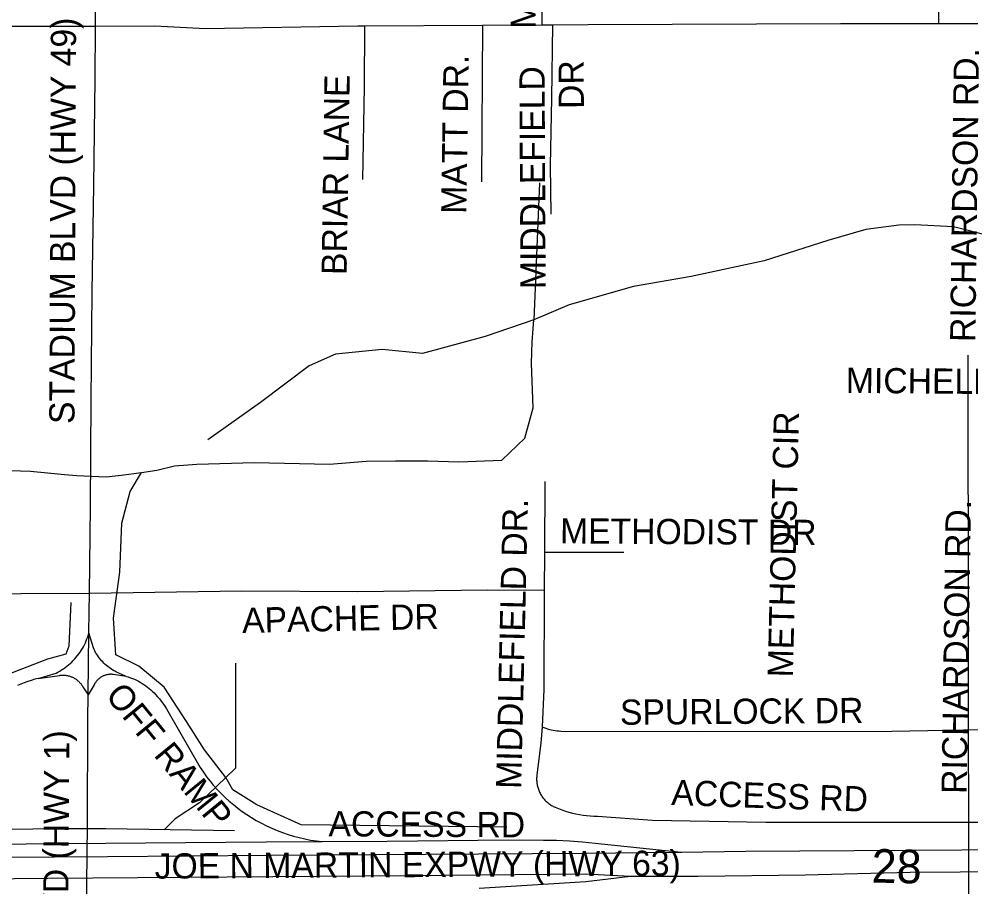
# Model space of a CAD drawing. Extents: x 1670563 to 1761545, y 515755 to 578944.
# Drawn here: x 1706695 to 1709528, y 539024 to 541606 of the extents above; entities that cross this region are included whole.
import ezdxf

# ---------------------------------------------------------------- set-up
doc = ezdxf.new("R2010")
doc.units = 0
for name, color, linetype in [('5_sectionlines', 7, 'Continuous'), ('62_text', 7, 'Continuous'), ('SHP_LINE', 7, 'Continuous'), ('STREETCL', 7, 'Continuous'), ('STRNAMES', 7, 'Continuous')]:
    doc.layers.add(name, color=color, linetype=linetype)

msp = doc.modelspace()

# ---------------------------------------------------------------- linework, layer by layer
at = {"layer": '5_sectionlines'}
msp.add_lwpolyline([(1709518.6, 540606.4), (1709520.2, 538946.1), (1709482.2, 533710.3), (1709496, 528430.4), (1709444.2, 523180.6), (1709478, 517872.8)], dxfattribs=at)
at = {"layer": 'SHP_LINE'}
for points in [[(1708244, 541119), (1708227, 540711)], [(1709590, 540959), (1709476, 540988), (1709361, 540994), (1709313, 540993), (1709215, 540980), (1709102, 540947), (1708913, 540887), (1708695, 540840), (1708524, 540810), (1708332, 540756), (1708227, 540711)], [(1706610, 540265), (1706729, 540261), (1706830, 540251), (1706867, 540248), (1706954, 540244), (1706999, 540249), (1707060, 540257), (1707105, 540264), (1707158, 540277), (1707224, 540282), (1707396, 540287), (1707619, 540282), (1707728, 540291), (1707815, 540292), (1707912, 540292), (1708004, 540289), (1708132, 540294), (1708200, 540359), (1708225, 540449), (1708220, 540582), (1708222, 540646), (1708227, 540711)], [(1708227, 540711), (1708082, 540662), (1707896, 540611), (1707776, 540623), (1707637, 540609), (1707558, 540574), (1707414, 540465), (1707257, 540354)], [(1707310, 539349), (1707247, 539432), (1707193, 539516), (1707127, 539618), (1707052, 539681), (1706983, 539714), (1706976, 539823), (1706995, 539960), (1707001, 540106), (1707026, 540200), (1707060, 540257)], [(1706274, 539228), (1706364, 539307), (1706463, 539453), (1706541, 539558), (1706631, 539645), (1706781, 539702), (1706835, 539717), (1706844, 539741), (1706850, 539870)], [(1707310, 539349), (1707340, 539378), (1707340, 539690)], [(1707310, 539349), (1707232, 539274), (1707160, 539226), (1707127, 539194)], [(1708147, 539202), (1707535, 539208), (1707403, 539268), (1707331, 539313), (1707310, 539349)], [(1707336, 539191), (1706953, 539197), (1706816, 539197), (1706333, 539191), (1706259, 539226)]]:
    msp.add_lwpolyline(points, dxfattribs=at)
at = {"layer": 'STREETCL'}
for points in [[(1706922.2, 541585.3), (1706922.8, 541734.5), (1706924.4, 541880.5)], [(1708251.8, 541589), (1708251.8, 541815.9), (1708252.8, 541883.7)], [(1709432.4, 541592.8), (1709431.8, 541731.6), (1709434.1, 541890.6)], [(1705585.6, 541578.1), (1705818.5, 541579.2), (1706531.1, 541585.3), (1706922.2, 541585.3)], [(1706904.4, 539897.5), (1706907.5, 540157), (1706909.9, 540472.1), (1706913, 540793.4), (1706917.3, 541111.6), (1706921.6, 541426.7), (1706922.2, 541585.3)], [(1706922.2, 541585), (1707099.2, 541586), (1707250.1, 541578.5), (1707703.8, 541586), (1707724.3, 541586.1)], [(1707718.1, 541129.2), (1707723.3, 541404.5), (1707724.3, 541586.1)], [(1707724.3, 541586.1), (1708074.6, 541588)], [(1708074.6, 541588), (1708071.2, 541121.6)], [(1708074.6, 541588), (1708251.8, 541589)], [(1708251.8, 541589), (1708282.6, 541589.2)], [(1708282.6, 541589.2), (1708279.2, 541370.4), (1708275.5, 541170.5), (1708277.8, 541025.4)], [(1708282.6, 541589.2), (1708388.6, 541589.7), (1709140.1, 541592.8), (1709432.4, 541592.8)], [(1709432.4, 541592.8), (1709585.7, 541592.8)], [(1708260.3, 540230.2), (1708258.4, 540019)], [(1708258.4, 540019), (1708257.5, 539906.9)], [(1708495.3, 540019), (1708258.4, 540019)], [(1706024.4, 539891.7), (1706085.9, 539894.1), (1706904.4, 539897.5)], [(1706903.1, 539780.1), (1706903.8, 539841.2), (1706904.4, 539897.5)], [(1706904.4, 539897.5), (1707358.2, 539904.7), (1707702.7, 539902.6), (1708088.1, 539907.7), (1708257.5, 539906.9)], [(1708257.5, 539906.9), (1708256.8, 539611), (1708251.7, 539499.7)], [(1706752.2, 539644.1), (1706805.2, 539660), (1706810.9, 539663), (1706816.5, 539666.1), (1706821.9, 539669.4), (1706827.3, 539672.8), (1706832.5, 539676.5), (1706837.6, 539680.4), (1706842.6, 539684.4), (1706847.4, 539688.6), (1706852.1, 539692.9), (1706856.6, 539697.4), (1706861, 539702.1), (1706865.2, 539706.9), (1706869.3, 539711.9), (1706873.1, 539716.9), (1706876.8, 539722.2), (1706880.3, 539727.5), (1706883.6, 539733), (1706886.8, 539738.5), (1706889.7, 539744.2), (1706892.4, 539750), (1706895, 539755.9), (1706897.3, 539761.8), (1706899.5, 539767.8), (1706901.4, 539773.9), (1706903.1, 539780.1)], [(1706900.9, 539595.2), (1706903.1, 539780.1)], [(1707014, 539650.3), (1706999, 539657.1), (1706994.2, 539659), (1706989.6, 539661), (1706985, 539663.1), (1706980.4, 539665.5), (1706976, 539668), (1706971.7, 539670.6), (1706967.4, 539673.4), (1706963.3, 539676.3), (1706959.2, 539679.4), (1706955.3, 539682.6), (1706951.5, 539686), (1706947.8, 539689.5), (1706944.2, 539693.1), (1706940.8, 539696.8), (1706937.4, 539700.7), (1706934.3, 539704.7), (1706931.2, 539708.8), (1706928.4, 539712.9), (1706925.6, 539717.2), (1706923, 539721.6), (1706920.6, 539726.1), (1706918.3, 539730.6), (1706916.2, 539735.2), (1706903.1, 539780.1)], [(1706752.2, 539644.1), (1706741.6, 539641.5), (1706731.2, 539638.4), (1706720.8, 539635), (1706710.5, 539631.2), (1706700.4, 539627.1), (1706690.5, 539622.6)], [(1706752.2, 539644.1), (1706815.6, 539653.3), (1706817.9, 539653.6), (1706820.3, 539653.8), (1706822.6, 539654), (1706825, 539654), (1706827.3, 539654), (1706829.7, 539653.9), (1706832, 539653.7), (1706834.4, 539653.4), (1706836.7, 539653.1), (1706839, 539652.7), (1706841.3, 539652.1), (1706843.6, 539651.6), (1706845.9, 539650.9), (1706848.1, 539650.1), (1706850.3, 539649.3), (1706852.5, 539648.4), (1706854.6, 539647.4), (1706856.7, 539646.4), (1706858.8, 539645.3), (1706860.8, 539644.1), (1706862.8, 539642.8), (1706864.8, 539641.5), (1706866.7, 539640.1), (1706868.5, 539638.6), (1706870.3, 539637.1), (1706872.1, 539635.5), (1706873.8, 539633.9), (1706875.4, 539632.2), (1706877, 539630.4), (1706878.5, 539628.6), (1706879.9, 539626.7), (1706881.3, 539624.8), (1706882.6, 539622.9), (1706883.8, 539620.9), (1706885, 539618.8), (1706900.9, 539595.2)], [(1707014, 539650.3), (1706976.5, 539655.8), (1706974.6, 539656), (1706972.6, 539656.2), (1706970.6, 539656.3), (1706968.7, 539656.3), (1706966.7, 539656.3), (1706964.8, 539656.2), (1706962.8, 539656), (1706960.9, 539655.8), (1706958.9, 539655.5), (1706957, 539655.1), (1706955.1, 539654.6), (1706953.2, 539654.1), (1706951.3, 539653.5), (1706949.5, 539652.9), (1706947.6, 539652.2), (1706945.8, 539651.4), (1706944.1, 539650.6), (1706942.3, 539649.7), (1706940.6, 539648.7), (1706938.9, 539647.7), (1706937.3, 539646.6), (1706935.7, 539645.5), (1706934.1, 539644.3), (1706932.6, 539643.1), (1706931.1, 539641.8), (1706929.7, 539640.5), (1706928.3, 539639.1), (1706927, 539637.6), (1706925.7, 539636.1), (1706924.5, 539634.6), (1706923.3, 539633), (1706922.2, 539631.4), (1706921.1, 539629.8), (1706920.1, 539628.1), (1706919.2, 539626.4), (1706918.3, 539624.6), (1706900.9, 539595.2)], [(1707014, 539650.3), (1707020.2, 539648.4), (1707026.4, 539646.3), (1707032.4, 539644), (1707038.4, 539641.5), (1707044.3, 539638.7), (1707050.1, 539635.8), (1707055.8, 539632.7), (1707061.4, 539629.4), (1707066.9, 539625.9), (1707072.2, 539622.2), (1707077.5, 539618.3), (1707082.5, 539614.3), (1707087.5, 539610.1), (1707092.3, 539605.7), (1707096.9, 539601.1), (1707101.4, 539596.4), (1707107.3, 539589.8), (1707113, 539583), (1707118.5, 539576), (1707123.7, 539568.8), (1707128.8, 539561.5), (1707133.6, 539554), (1707138.1, 539546.3), (1707234.4, 539378.7), (1707243.7, 539365), (1707253.4, 539351.6), (1707263.5, 539338.6), (1707274.1, 539326), (1707285.1, 539313.7), (1707296.5, 539301.7), (1707308.4, 539290.2), (1707320.6, 539279.1), (1707333.2, 539268.5), (1707346.1, 539258.2), (1707359.4, 539248.4), (1707373, 539239.1), (1707386.9, 539230.2), (1707401.2, 539221.8), (1707416.3, 539213.5), (1707431.7, 539205.6), (1707447.4, 539198.4), (1707463.3, 539191.6), (1707479.5, 539185.5), (1707495.8, 539179.9), (1707512.3, 539174.9), (1707529, 539170.4), (1707545.9, 539166.6), (1707562.9, 539163.3), (1707579.9, 539160.6), (1707597.1, 539158.5)], [(1706890.3, 538590), (1706895.5, 538884), (1706895.5, 538946.6), (1706898.9, 539207.3), (1706900.1, 539522.4), (1706900.9, 539595.2)], [(1708251.7, 539499.7), (1708247.9, 539451.3), (1708236.3, 539357.5), (1708235.9, 539354.4), (1708235.6, 539351.2), (1708235.4, 539348.1), (1708235.4, 539345), (1708235.4, 539341.8), (1708235.6, 539338.7), (1708235.8, 539335.5), (1708236.2, 539332.4), (1708236.7, 539329.3), (1708237.2, 539326.2), (1708237.9, 539323.2), (1708238.7, 539320.1), (1708239.6, 539317.1), (1708240.6, 539314.1), (1708241.7, 539311.2), (1708242.9, 539308.3), (1708244.2, 539305.4), (1708245.6, 539302.6), (1708247.1, 539299.8), (1708248.7, 539297.1), (1708250.4, 539294.5), (1708252.1, 539291.9), (1708254, 539289.3), (1708255.9, 539286.9), (1708258, 539284.5), (1708260.1, 539282.1), (1708262.3, 539279.9), (1708264.5, 539277.7), (1708266.9, 539275.6), (1708269.3, 539273.6), (1708271.7, 539271.7), (1708274.3, 539269.8), (1708276.9, 539268.1), (1708279.6, 539266.4), (1708282.3, 539264.8), (1708285, 539263.3), (1708287.9, 539261.9), (1708290.7, 539260.7), (1708300.7, 539256.6), (1708310.8, 539252.8), (1708321, 539249.4), (1708331.4, 539246.3), (1708341.8, 539243.6), (1708352.3, 539241.2), (1708362.9, 539239.2), (1708373.5, 539237.5), (1708384.2, 539236.2), (1708395, 539235.2), (1708405.7, 539234.6), (1708416.5, 539234.4), (1708580.3, 539222.7), (1708917.5, 539216.8), (1709589.6, 539216.1)], [(1708251.7, 539499.7), (1708257.1, 539497.6), (1708262.5, 539495.7), (1708268.1, 539493.9), (1708273.7, 539492.4), (1708279.3, 539491.1), (1708285, 539490), (1708290.7, 539489), (1708296.4, 539488.3), (1708302.2, 539487.7), (1708307.9, 539487.4), (1708732.6, 539486.5), (1709292.5, 539487.6), (1709559.7, 539491.7)], [(1707597.1, 539158.5), (1707791.1, 539159.5), (1708150.8, 539163.5), (1708256.3, 539163.1), (1708294.7, 539162.4), (1708333.1, 539160.6), (1708371.5, 539157.7), (1708409.7, 539153.6), (1708667, 539127.1)], [(1708667, 539127.1), (1708858.1, 539129.7), (1709340.7, 539132.6), (1709821.3, 539135.9), (1710293.3, 539140.3), (1710774, 539144.1), (1711246, 539145.6), (1711721.8, 539148.5), (1712200.6, 539152.3), (1712678.8, 539156.2), (1713148.9, 539159.1), (1713628.1, 539163.4), (1714103.5, 539165.8), (1714571.7, 539169.5), (1714637.8, 539170.1)], [(1705901.5, 539145.4), (1705988.2, 539145.7), (1706350.1, 539149), (1706716.7, 539151.8), (1707071.7, 539154.7), (1707431, 539157.7), (1707597.1, 539158.5)], [(1702327, 539079.8), (1702663.5, 539081.7), (1703603, 539089.6), (1703971.5, 539093), (1704187.6, 539095.4), (1704637, 539096.7), (1705071.9, 539099.4), (1705535.3, 539103.2), (1706003, 539107.6), (1706482.2, 539110.9), (1706958.1, 539114.3), (1707436.3, 539118.1), (1707905, 539121.5), (1708381.8, 539123.9), (1708647.9, 539126.8), (1708667, 539127.1)], [(1708515.1, 539056), (1708716.2, 539056), (1709034.1, 539059.5), (1709347.5, 539067.7), (1709644.5, 539070.1), (1709957.9, 539072.5), (1710276.8, 539076.2), (1710596.4, 539078.3), (1710909.1, 539080.4), (1711225.9, 539082.4), (1711537.3, 539084.1), (1711856.2, 539087.5), (1712143.6, 539087.6), (1712459.8, 539091.6), (1712774.6, 539092), (1713089.7, 539095.8), (1713398.3, 539097.8), (1713710, 539100.5), (1714023.4, 539103), (1714336.2, 539105), (1714653, 539107.1), (1714745.3, 539107.8)], [(1701997.2, 539015.5), (1702146.7, 539016.7), (1702574.4, 539018.9), (1703414, 539025.6), (1704069, 539031.2), (1704639.2, 539033.4), (1704856.7, 539035.1), (1705103.8, 539036.3), (1705369.3, 539038.4), (1705622.1, 539041.1), (1705863.8, 539041.7), (1706133.5, 539044.1), (1706382.6, 539046.1), (1706780.8, 539049.8), (1707314.6, 539053.4), (1707858.5, 539057.5), (1708380.1, 539062.2), (1708515.1, 539056)], [(1708064.5, 539020.2), (1708382.3, 539039.7), (1708515.1, 539056)]]:
    msp.add_lwpolyline(points, dxfattribs=at)

# ---------------------------------------------------------------- texts
at = {"layer": '62_text'}
msp.add_text('28', height=100, rotation=358.9311, dxfattribs=at).set_placement((1709231.7, 539036.7))
at = {"layer": 'STRNAMES'}
for s, rotation, p in [('MIDDLEFIELD DR.', 90, (1708233, 541576.8)), ('STADIUM BLVD (HWY 49)', 89.7685, (1706860, 540401.1)), ('MATT DR.', 89.1167, (1708026.1, 541026.1)), ('RICHARDSON RD.', 89.251, (1709540.8, 540644.7)), ('MIDDLEFIELD ', 90.296, (1708262.4, 540802.8)), ('DR ', 90.296, (1708376.2, 541338.8)), ('BRIAR LANE', 89.1167, (1707670.1, 540844.1)), ('MICHELLE', 359.5442, (1709155.5, 540493.7)), ('METHODIST CIR', 88.6511, (1708997.9, 539646.6)), ('MIDDLEFIELD DR.', 88.6511, (1708189.4, 539314.8)), ('RICHARDSON RD.', 89.1606, (1709515.2, 539300.1)), ('METHODIST DR', 359.6268, (1708304.9, 540045.9)), ('APACHE DR', 1.1736, (1707359.6, 539779.3)), ('OFF RAMP', 309.1996, (1706949.5, 539592.3)), ('SPURLOCK DR', 0.4517, (1708483.7, 539506)), ('STADIUM BLVD (HWY 1)', 89.6807, (1706838.3, 538336.2)), ('ACCESS RD', 357.9987, (1708635.4, 539267.8)), ('ACCESS RD', 359.7031, (1707615.9, 539174.3)), ('JOE N MARTIN EXPWY (HWY 63)', 0.3292, (1707098.9, 539048.3))]:
    msp.add_text(s, height=75, rotation=rotation, dxfattribs=at).set_placement(p)

doc.saveas('drawing.dxf')
